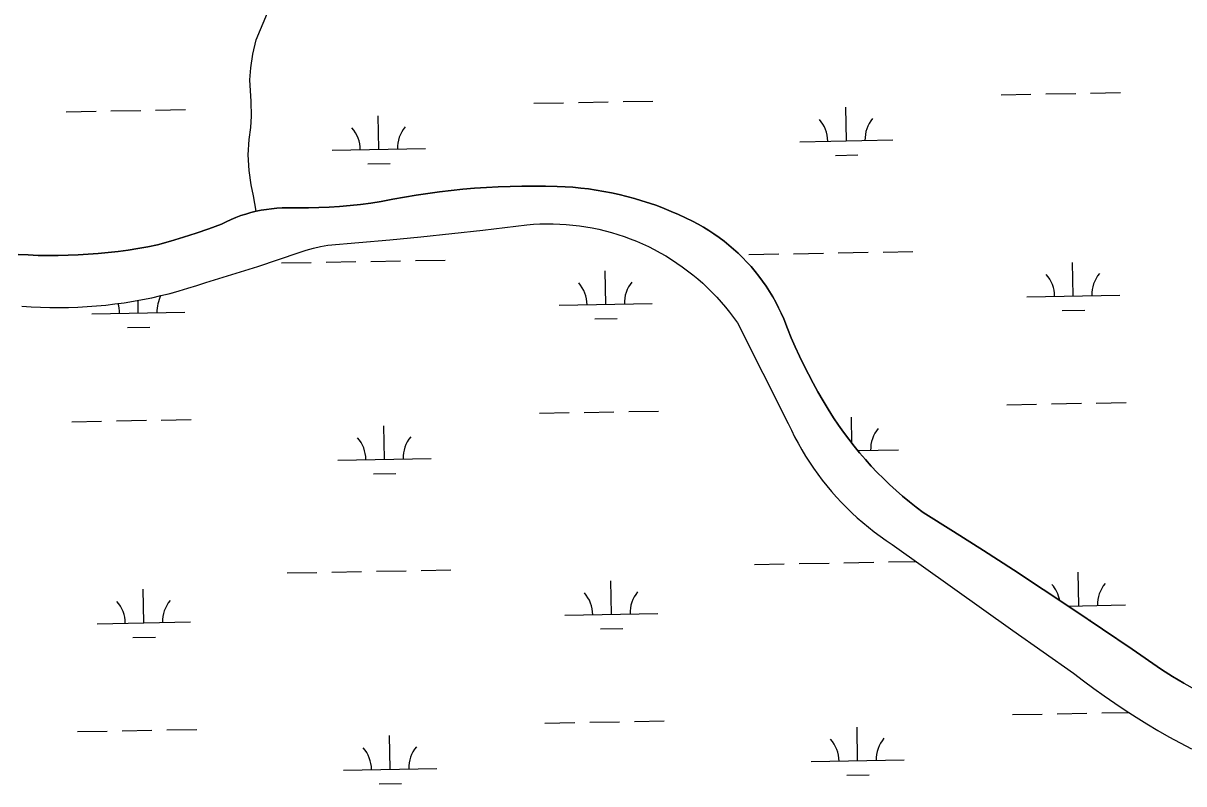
# Model space of a CAD drawing. Extents: x 3957609 to 3995875, y 234277 to 260273.
# Drawn here: x 3983763 to 3985009, y 256084 to 256900 of the extents above; entities that cross this region are included whole.
import ezdxf

# ---------------------------------------------------------------- set-up
doc = ezdxf.new("R2010")
doc.units = 0
doc.layers.add('V-TOPO-SHOR', color=7, linetype='Continuous')
doc.layers.add('V-WETL-SWMP', color=7, linetype='Continuous')

msp = doc.modelspace()

# ---------------------------------------------------------------- linework, layer by layer
at = {"layer": 'V-TOPO-SHOR'}
for points in [[(3984013.207, 256698.574), (3984010.539, 256715.156), (3984008.046, 256726.867), (3984005.765, 256742.474), (3984004.657, 256759.053), (3984005.693, 256775.818), (3984007.495, 256788.681), (3984008.319, 256800.769), (3984007.792, 256816.368), (3984006.512, 256839.773), (3984007.534, 256852.638), (3984009.734, 256867.255), (3984013.496, 256882.451), (3984033.169, 256929.957), (3984082.092, 257030.395), (3984127.936, 257135.682)], [(3984013.207, 256698.574), (3984018.751, 256699.714), (3984024.332, 256700.648), (3984029.943, 256701.371), (3984035.58, 256701.883), (3984041.23, 256702.182), (3984046.889, 256702.272), (3984058.11, 256702.151), (3984069.333, 256702.248), (3984080.55, 256702.559), (3984091.76, 256703.085), (3984102.959, 256703.829), (3984114.139, 256704.787), (3984125.3, 256705.961), (3984136.435, 256707.347), (3984147.544, 256708.951), (3984159.971, 256711.445), (3984172.439, 256713.741), (3984184.94, 256715.838), (3984197.476, 256717.735), (3984210.038, 256719.432), (3984222.625, 256720.927), (3984235.235, 256722.22), (3984247.865, 256723.311), (3984260.511, 256724.2), (3984273.168, 256724.888), (3984285.837, 256725.374), (3984298.51, 256725.656), (3984311.185, 256725.736), (3984323.862, 256725.613), (3984336.533, 256725.288), (3984344.928, 256724.903), (3984353.308, 256724.317), (3984361.674, 256723.526), (3984370.018, 256722.533), (3984378.335, 256721.341), (3984386.619, 256719.946), (3984394.868, 256718.351), (3984403.079, 256716.557), (3984411.24, 256714.564), (3984419.352, 256712.375), (3984427.409, 256709.989), (3984435.404, 256707.411), (3984443.336, 256704.638), (3984451.199, 256701.674), (3984458.987, 256698.522), (3984466.698, 256695.18), (3984474.323, 256691.655), (3984481.861, 256687.944), (3984487.749, 256684.838), (3984493.537, 256681.544), (3984499.214, 256678.071), (3984504.778, 256674.415), (3984510.224, 256670.586), (3984515.545, 256666.584), (3984520.734, 256662.416), (3984525.791, 256658.085), (3984530.704, 256653.593), (3984535.474, 256648.948), (3984540.092, 256644.154), (3984544.557, 256639.214), (3984548.862, 256634.137), (3984553.003, 256628.923), (3984556.974, 256623.582), (3984560.775, 256618.116), (3984564.4, 256612.531), (3984567.842, 256606.833), (3984571.105, 256601.029), (3984574.179, 256595.127), (3984577.065, 256589.126), (3984579.758, 256583.038), (3984583.653, 256572.941), (3984587.747, 256562.922), (3984592.038, 256552.987), (3984596.523, 256543.139), (3984601.198, 256533.378), (3984606.068, 256523.713), (3984611.125, 256514.145), (3984616.37, 256504.677), (3984621.799, 256495.318), (3984627.413, 256486.065), (3984633.206, 256476.923), (3984638.431, 256469.138), (3984643.838, 256461.483), (3984649.427, 256453.956), (3984655.192, 256446.565), (3984661.133, 256439.315), (3984667.244, 256432.209), (3984673.525, 256425.25), (3984679.968, 256418.442), (3984686.573, 256411.79), (3984693.336, 256405.298), (3984700.25, 256398.968), (3984707.311, 256392.805), (3984714.52, 256386.813), (3984721.868, 256380.992), (3984729.354, 256375.35), (3984761.766, 256354.985), (3984794.05, 256334.417), (3984826.206, 256313.646), (3984858.232, 256292.678)], [(3983757.895, 256652.309), (3983768.625, 256651.717), (3983779.362, 256651.328), (3983790.104, 256651.142), (3983800.848, 256651.158), (3983811.592, 256651.377), (3983822.327, 256651.801), (3983833.055, 256652.426), (3983843.768, 256653.253), (3983854.463, 256654.283), (3983865.137, 256655.516), (3983875.784, 256656.95), (3983886.403, 256658.584), (3983896.991, 256660.419), (3983907.541, 256662.455), (3983921.416, 256666.463), (3983935.217, 256670.713), (3983948.943, 256675.206), (3983962.589, 256679.939), (3983976.147, 256684.911), (3983981.203, 256687.453), (3983986.352, 256689.802), (3983991.582, 256691.956), (3983996.893, 256693.914), (3984002.273, 256695.672), (3984007.712, 256697.224), (3984013.207, 256698.574)], [(3983761.694, 256596.942), (3983771.697, 256596.212), (3983781.714, 256595.694), (3983791.739, 256595.387), (3983801.766, 256595.293), (3983811.795, 256595.408), (3983821.82, 256595.733), (3983831.834, 256596.27), (3983841.835, 256597.015), (3983851.819, 256597.974), (3983861.78, 256599.141), (3983871.715, 256600.517), (3983881.617, 256602.103), (3983891.484, 256603.897), (3983901.313, 256605.895), (3983911.096, 256608.101), (3983920.83, 256610.514), (3983930.513, 256613.131), (3983940.139, 256615.949), (3983949.701, 256618.97), (3983959.199, 256622.191), (3983977.848, 256627.725), (3983996.434, 256633.472), (3984014.954, 256639.425), (3984059.379, 256654.49), (3984067.043, 256656.805), (3984074.766, 256658.898), (3984082.55, 256660.77), (3984090.382, 256662.416), (3984123.691, 256665.085), (3984156.977, 256668.017), (3984190.236, 256671.218), (3984223.471, 256674.686), (3984256.676, 256678.419), (3984303.87, 256684.152), (3984310.911, 256684.715), (3984317.966, 256685.075), (3984325.028, 256685.235), (3984332.091, 256685.192), (3984339.151, 256684.946), (3984346.2, 256684.5), (3984353.235, 256683.85), (3984360.247, 256683.001), (3984367.231, 256681.95), (3984374.184, 256680.699), (3984381.098, 256679.251), (3984387.967, 256677.604), (3984394.786, 256675.761), (3984401.549, 256673.723), (3984408.252, 256671.495), (3984414.888, 256669.072), (3984421.451, 256666.463), (3984427.937, 256663.665), (3984434.342, 256660.686), (3984440.658, 256657.521), (3984446.879, 256654.177), (3984453.005, 256650.659), (3984459.024, 256646.964), (3984464.937, 256643.099), (3984470.737, 256639.067), (3984476.418, 256634.868), (3984481.976, 256630.51), (3984487.409, 256625.994), (3984492.71, 256621.325), (3984497.875, 256616.506), (3984502.898, 256611.542), (3984507.779, 256606.434), (3984512.51, 256601.189), (3984517.091, 256595.811), (3984521.515, 256590.304), (3984525.779, 256584.672), (3984529.879, 256578.921), (3984584.474, 256470.729), (3984587.821, 256463.592), (3984591.351, 256456.545), (3984595.06, 256449.59), (3984598.952, 256442.733), (3984603.017, 256435.981), (3984607.254, 256429.335), (3984611.664, 256422.8), (3984616.239, 256416.384), (3984620.98, 256410.086), (3984625.881, 256403.913), (3984630.941, 256397.87), (3984636.156, 256391.957), (3984641.521, 256386.184), (3984647.035, 256380.55)], [(3984647.035, 256380.55), (3984652.689, 256375.059), (3984658.487, 256369.718), (3984664.42, 256364.528), (3984670.484, 256359.494), (3984676.677, 256354.618), (3984682.995, 256349.904), (3984689.432, 256345.355), (3984695.984, 256340.972), (3984760.658, 256294.743), (3984825.52, 256248.777), (3984890.57, 256203.078), (3984901.458, 256194.745), (3984912.48, 256186.592), (3984923.631, 256178.617), (3984934.914, 256170.826), (3984946.321, 256163.218), (3984957.849, 256155.8), (3984969.498, 256148.569), (3984981.264, 256141.53), (3984993.142, 256134.681), (3985005.129, 256128.029), (3985017.225, 256121.572)], [(3984858.232, 256292.678), (3984890.126, 256271.51), (3984921.888, 256250.143), (3984953.518, 256228.58), (3984985.012, 256206.82), (3984997.038, 256199.447), (3985009.17, 256192.253), (3985021.409, 256185.236), (3985033.746, 256178.4), (3985046.186, 256171.748), (3985058.719, 256165.276), (3985071.347, 256158.991), (3985084.068, 256152.892), (3985096.876, 256146.98), (3985109.768, 256141.257), (3985122.744, 256135.724), (3985135.798, 256130.381), (3985148.932, 256125.232), (3985162.137, 256120.276)]]:
    msp.add_lwpolyline(points, dxfattribs=at)
at = {"layer": 'V-WETL-SWMP'}
for p, q in [((3984311.247, 256814.559), (3984343.242, 256815.141)), ((3984359.239, 256815.432), (3984391.234, 256816.013)), ((3984407.231, 256816.304), (3984439.226, 256816.886)), ((3984813.072, 256823.684), (3984845.067, 256824.265)), ((3984861.064, 256824.556), (3984893.059, 256825.138)), ((3984909.056, 256825.429), (3984941.051, 256826.011)), ((3983809.422, 256805.434), (3983841.417, 256806.016)), ((3983857.414, 256806.307), (3983889.409, 256806.889)), ((3983905.406, 256807.179), (3983937.401, 256807.761)), ((3984646.88, 256774.224), (3984646.225, 256810.218)), ((3984145.055, 256765.099), (3984144.4, 256801.093)), ((3984095.063, 256764.19), (3984195.047, 256766.008)), ((3984596.888, 256773.315), (3984696.872, 256775.133)), ((3984635.162, 256758.577), (3984659.158, 256759.014)), ((3984133.337, 256749.453), (3984157.333, 256749.889)), ((3984184.941, 256715.839), (3984172.439, 256713.742)), ((3984197.475, 256717.735), (3984184.941, 256715.839)), ((3984210.038, 256719.432), (3984197.475, 256717.735)), ((3984222.626, 256720.927), (3984210.038, 256719.432)), ((3984235.236, 256722.22), (3984222.626, 256720.927)), ((3984247.866, 256723.312), (3984235.236, 256722.22)), ((3984260.511, 256724.201), (3984247.866, 256723.312)), ((3984273.169, 256724.889), (3984260.511, 256724.201)), ((3984285.836, 256725.374), (3984273.169, 256724.889)), ((3984298.509, 256725.656), (3984285.836, 256725.374)), ((3984311.186, 256725.736), (3984298.509, 256725.656)), ((3984323.862, 256725.613), (3984311.186, 256725.736)), ((3984336.534, 256725.287), (3984323.862, 256725.613)), ((3984344.927, 256724.903), (3984336.534, 256725.287)), ((3984353.309, 256724.316), (3984344.927, 256724.903)), ((3984361.674, 256723.526), (3984353.309, 256724.316)), ((3984370.017, 256722.534), (3984361.674, 256723.526)), ((3984378.334, 256721.341), (3984370.017, 256722.534)), ((3984386.62, 256719.946), (3984378.334, 256721.341)), ((3984394.869, 256718.351), (3984386.62, 256719.946)), ((3984403.078, 256716.557), (3984394.869, 256718.351)), ((3984411.24, 256714.564), (3984403.078, 256716.557)), ((3984419.352, 256712.375), (3984411.24, 256714.564)), ((3984035.579, 256701.883), (3984029.944, 256701.371)), ((3984041.23, 256702.183), (3984035.579, 256701.883)), ((3984046.888, 256702.272), (3984041.23, 256702.183)), ((3984058.11, 256702.152), (3984046.888, 256702.272)), ((3984069.332, 256702.247), (3984058.11, 256702.152)), ((3984080.55, 256702.559), (3984069.332, 256702.247)), ((3984091.76, 256703.086), (3984080.55, 256702.559)), ((3984102.958, 256703.829), (3984091.76, 256703.086)), ((3984114.139, 256704.787), (3984102.958, 256703.829)), ((3984125.3, 256705.96), (3984114.139, 256704.787)), ((3984136.436, 256707.348), (3984125.3, 256705.96)), ((3984147.544, 256708.95), (3984136.436, 256707.348)), ((3984159.972, 256711.445), (3984147.544, 256708.95)), ((3984172.439, 256713.742), (3984159.972, 256711.445)), ((3984427.409, 256709.99), (3984419.352, 256712.375)), ((3984435.405, 256707.41), (3984427.409, 256709.99)), ((3984443.337, 256704.638), (3984435.405, 256707.41)), ((3984451.199, 256701.675), (3984443.337, 256704.638)), ((3983986.351, 256689.802), (3983981.203, 256687.453)), ((3983991.583, 256691.957), (3983986.351, 256689.802)), ((3983996.893, 256693.914), (3983991.583, 256691.957)), ((3984002.272, 256695.671), (3983996.893, 256693.914)), ((3984007.713, 256697.224), (3984002.272, 256695.671)), ((3984013.208, 256698.573), (3984007.713, 256697.224)), ((3984018.751, 256699.715), (3984013.208, 256698.573)), ((3984024.332, 256700.648), (3984018.751, 256699.715)), ((3984029.944, 256701.371), (3984024.332, 256700.648)), ((3984458.987, 256698.522), (3984451.199, 256701.675)), ((3984466.697, 256695.181), (3984458.987, 256698.522)), ((3984474.323, 256691.655), (3984466.697, 256695.181)), ((3984481.862, 256687.945), (3984474.323, 256691.655)), ((3983962.588, 256679.939), (3983948.944, 256675.206)), ((3983976.147, 256684.912), (3983962.588, 256679.939)), ((3983981.203, 256687.453), (3983976.147, 256684.912)), ((3984487.75, 256684.838), (3984481.862, 256687.945)), ((3984493.536, 256681.545), (3984487.75, 256684.838)), ((3984499.214, 256678.07), (3984493.536, 256681.545)), ((3984504.778, 256674.415), (3984499.214, 256678.07)), ((3983921.416, 256666.462), (3983907.541, 256662.454)), ((3983935.218, 256670.713), (3983921.416, 256666.462)), ((3983948.944, 256675.206), (3983935.218, 256670.713)), ((3984510.224, 256670.586), (3984504.778, 256674.415)), ((3984515.545, 256666.584), (3984510.224, 256670.586)), ((3984520.735, 256662.416), (3984515.545, 256666.584)), ((3983768.624, 256651.718), (3983757.896, 256652.31)), ((3983833.054, 256652.426), (3983822.328, 256651.801)), ((3983843.767, 256653.254), (3983833.054, 256652.426)), ((3983854.462, 256654.284), (3983843.767, 256653.254)), ((3983865.136, 256655.516), (3983854.462, 256654.284)), ((3983875.784, 256656.95), (3983865.136, 256655.516)), ((3983886.404, 256658.584), (3983875.784, 256656.95)), ((3983896.991, 256660.419), (3983886.404, 256658.584)), ((3983907.541, 256662.454), (3983896.991, 256660.419)), ((3984525.79, 256658.084), (3984520.735, 256662.416)), ((3984530.705, 256653.593), (3984525.79, 256658.084)), ((3984535.474, 256648.949), (3984530.705, 256653.593)), ((3984542.236, 256652.23), (3984574.231, 256652.812)), ((3984590.229, 256653.103), (3984622.223, 256653.685)), ((3984638.221, 256653.976), (3984670.215, 256654.558)), ((3984686.213, 256654.848), (3984718.207, 256655.43)), ((3983779.362, 256651.329), (3983768.624, 256651.718)), ((3983790.105, 256651.142), (3983779.362, 256651.329)), ((3983800.849, 256651.159), (3983790.105, 256651.142)), ((3983811.592, 256651.378), (3983800.849, 256651.159)), ((3983822.328, 256651.801), (3983811.592, 256651.378)), ((3984040.411, 256643.106), (3984072.406, 256643.688)), ((3984088.403, 256643.978), (3984120.398, 256644.56)), ((3984136.396, 256644.851), (3984168.39, 256645.433)), ((3984184.388, 256645.724), (3984216.382, 256646.305)), ((3984540.093, 256644.154), (3984535.474, 256648.949)), ((3984544.557, 256639.215), (3984540.093, 256644.154)), ((3984890.418, 256607.811), (3984889.763, 256643.805)), ((3984388.593, 256598.686), (3984387.938, 256634.68)), ((3984548.861, 256634.137), (3984544.557, 256639.215)), ((3984553.002, 256628.924), (3984548.861, 256634.137)), ((3984556.974, 256623.581), (3984553.002, 256628.924)), ((3984560.774, 256618.115), (3984556.974, 256623.581)), ((3984564.399, 256612.531), (3984560.774, 256618.115)), ((3983886.767, 256589.562), (3983886.523, 256602.994)), ((3984567.843, 256606.834), (3984564.399, 256612.531)), ((3984571.105, 256601.03), (3984567.843, 256606.834)), ((3984840.426, 256606.902), (3984940.409, 256608.72)), ((3983836.776, 256588.653), (3983936.759, 256590.471)), ((3984338.601, 256597.777), (3984438.584, 256599.595)), ((3984574.18, 256595.126), (3984571.105, 256601.03)), ((3984577.065, 256589.126), (3984574.18, 256595.126)), ((3984878.7, 256592.164), (3984902.696, 256592.601)), ((3984376.875, 256583.04), (3984400.871, 256583.476)), ((3984579.758, 256583.038), (3984577.065, 256589.126)), ((3984583.654, 256572.941), (3984579.758, 256583.038)), ((3983875.05, 256573.915), (3983899.046, 256574.351)), ((3984587.747, 256562.923), (3984583.654, 256572.941)), ((3984592.037, 256552.987), (3984587.747, 256562.923)), ((3984596.522, 256543.138), (3984592.037, 256552.987)), ((3984601.199, 256533.378), (3984596.522, 256543.138)), ((3984606.068, 256523.713), (3984601.199, 256533.378)), ((3984611.125, 256514.145), (3984606.068, 256523.713)), ((3984616.37, 256504.678), (3984611.125, 256514.145)), ((3984621.8, 256495.317), (3984616.37, 256504.678)), ((3984627.413, 256486.064), (3984621.8, 256495.317)), ((3984819.12, 256491.064), (3984851.115, 256491.645)), ((3984867.112, 256491.936), (3984899.107, 256492.518)), ((3984915.104, 256492.809), (3984947.099, 256493.391)), ((3984317.295, 256481.939), (3984349.29, 256482.521)), ((3984365.287, 256482.812), (3984397.282, 256483.393)), ((3984413.279, 256483.684), (3984445.274, 256484.266)), ((3984633.207, 256476.923), (3984627.413, 256486.064)), ((3984652.782, 256449.656), (3984652.273, 256477.598)), ((3983815.47, 256472.814), (3983847.465, 256473.396)), ((3983863.462, 256473.687), (3983895.457, 256474.269)), ((3983911.454, 256474.559), (3983943.449, 256475.141)), ((3984151.103, 256432.479), (3984150.448, 256468.473)), ((3984638.43, 256469.139), (3984633.207, 256476.923)), ((3984643.838, 256461.483), (3984638.43, 256469.139)), ((3984649.426, 256453.957), (3984643.838, 256461.483)), ((3984655.192, 256446.566), (3984649.426, 256453.957)), ((3984661.133, 256439.316), (3984655.192, 256446.566)), ((3984659.165, 256441.717), (3984702.92, 256442.513)), ((3984101.111, 256431.57), (3984201.095, 256433.388)), ((3984667.245, 256432.209), (3984661.133, 256439.316)), ((3984673.525, 256425.249), (3984667.245, 256432.209)), ((3984139.385, 256416.833), (3984163.381, 256417.269)), ((3984679.969, 256418.442), (3984673.525, 256425.249)), ((3984686.573, 256411.79), (3984679.969, 256418.442)), ((3984693.335, 256405.297), (3984686.573, 256411.79)), ((3984700.249, 256398.968), (3984693.335, 256405.297)), ((3984707.312, 256392.805), (3984700.249, 256398.968)), ((3984714.52, 256386.812), (3984707.312, 256392.805)), ((3984721.869, 256380.993), (3984714.52, 256386.812)), ((3984729.354, 256375.351), (3984721.869, 256380.993)), ((3984761.766, 256354.984), (3984729.354, 256375.351)), ((3984794.05, 256334.416), (3984761.766, 256354.984)), ((3984826.206, 256313.646), (3984794.05, 256334.416)), ((3984548.285, 256319.61), (3984580.279, 256320.192)), ((3984596.277, 256320.483), (3984628.271, 256321.065)), ((3984644.269, 256321.356), (3984676.263, 256321.938)), ((3984692.261, 256322.228), (3984721.464, 256322.759)), ((3984046.459, 256310.486), (3984078.454, 256311.067)), ((3984094.452, 256311.358), (3984126.446, 256311.94)), ((3984142.444, 256312.231), (3984174.438, 256312.813)), ((3984190.436, 256313.104), (3984222.43, 256313.685)), ((3984858.232, 256292.678), (3984826.206, 256313.646)), ((3984896.466, 256275.191), (3984895.811, 256311.185)), ((3983892.816, 256256.942), (3983892.161, 256292.936)), ((3984394.641, 256266.066), (3984393.986, 256302.06)), ((3984890.126, 256271.51), (3984858.232, 256292.678)), ((3984344.649, 256265.157), (3984444.632, 256266.975)), ((3984884.897, 256274.981), (3984946.457, 256276.1)), ((3984921.889, 256250.144), (3984890.126, 256271.51)), ((3983842.824, 256256.033), (3983942.807, 256257.851)), ((3984907.304, 256259.955), (3984908.744, 256259.981)), ((3983881.098, 256241.295), (3983905.094, 256241.731)), ((3984382.923, 256250.42), (3984406.919, 256250.856)), ((3984953.517, 256228.581), (3984921.889, 256250.144)), ((3984985.011, 256206.821), (3984953.517, 256228.581)), ((3984997.037, 256199.448), (3984985.011, 256206.821)), ((3985009.17, 256192.253), (3984997.037, 256199.448)), ((3984825.168, 256158.444), (3984857.163, 256159.025)), ((3984873.16, 256159.316), (3984905.155, 256159.898)), ((3984921.152, 256160.189), (3984950.209, 256160.717)), ((3983869.51, 256141.067), (3983901.505, 256141.649)), ((3983917.502, 256141.939), (3983949.497, 256142.521)), ((3984323.343, 256149.319), (3984355.338, 256149.901)), ((3984371.335, 256150.192), (3984403.33, 256150.773)), ((3984419.327, 256151.064), (3984451.322, 256151.646)), ((3984658.976, 256108.984), (3984658.322, 256144.978)), ((3983821.518, 256140.194), (3983853.513, 256140.776)), ((3984157.151, 256099.859), (3984156.497, 256135.853)), ((3984608.984, 256108.075), (3984708.968, 256109.893)), ((3984107.159, 256098.95), (3984207.143, 256100.768)), ((3984647.259, 256093.337), (3984671.255, 256093.774)), ((3984145.434, 256084.213), (3984169.43, 256084.649))]:
    msp.add_line(p, q, dxfattribs=at)
for points in [[(3983761.694, 256596.941), (3983771.697, 256596.213), (3983781.713, 256595.695), (3983791.738, 256595.388), (3983801.766, 256595.292), (3983811.795, 256595.407), (3983821.819, 256595.733), (3983831.834, 256596.269), (3983841.835, 256597.016), (3983851.819, 256597.974), (3983861.78, 256599.141), (3983871.714, 256600.517), (3983881.617, 256602.102), (3983891.485, 256603.896), (3983901.313, 256605.896), (3983911.096, 256608.102), (3983920.831, 256610.514), (3983930.513, 256613.13), (3983940.138, 256615.949), (3983949.701, 256618.97), (3983959.199, 256622.192), (3983977.849, 256627.726), (3983996.435, 256633.471), (3984014.954, 256639.425), (3984059.379, 256654.491), (3984067.042, 256656.804), (3984074.767, 256658.897), (3984082.55, 256660.769), (3984090.382, 256662.417), (3984123.69, 256665.084), (3984156.976, 256668.017), (3984190.236, 256671.218), (3984223.471, 256674.686), (3984256.676, 256678.42), (3984303.87, 256684.151), (3984310.911, 256684.715), (3984317.965, 256685.076), (3984325.027, 256685.235), (3984332.091, 256685.192), (3984339.15, 256684.947), (3984346.2, 256684.5), (3984353.234, 256683.851), (3984360.246, 256683), (3984367.231, 256681.95), (3984374.184, 256680.699), (3984381.097, 256679.25), (3984387.966, 256677.604), (3984394.786, 256675.761), (3984401.549, 256673.724), (3984408.252, 256671.494), (3984414.888, 256669.073), (3984421.452, 256666.463), (3984427.938, 256663.666), (3984434.342, 256660.685), (3984440.657, 256657.521), (3984446.88, 256654.178), (3984453.004, 256650.658), (3984459.025, 256646.964), (3984464.937, 256643.099), (3984470.737, 256639.066), (3984476.418, 256634.869), (3984481.977, 256630.511), (3984487.409, 256625.995), (3984492.71, 256621.326), (3984497.874, 256616.507), (3984502.898, 256611.541), (3984507.778, 256606.434), (3984512.51, 256601.19), (3984517.09, 256595.812), (3984521.514, 256590.305), (3984525.778, 256584.673), (3984529.879, 256578.922), (3984584.475, 256470.729), (3984587.821, 256463.592), (3984591.351, 256456.544), (3984595.061, 256449.59), (3984598.951, 256442.734), (3984603.016, 256435.981), (3984607.254, 256429.335), (3984611.663, 256422.801), (3984616.239, 256416.383), (3984620.98, 256410.086), (3984625.881, 256403.913), (3984630.941, 256397.869), (3984636.155, 256391.958), (3984641.521, 256386.183), (3984647.034, 256380.549), (3984652.69, 256375.06), (3984658.487, 256369.719), (3984664.42, 256364.529), (3984670.485, 256359.494), (3984676.678, 256354.618)], [(3984676.678, 256354.618), (3984682.995, 256349.904), (3984689.432, 256345.355), (3984695.984, 256340.973), (3984760.658, 256294.743), (3984825.52, 256248.778), (3984890.57, 256203.078), (3984901.457, 256194.745), (3984912.479, 256186.591), (3984923.632, 256178.617), (3984934.914, 256170.826), (3984946.321, 256163.219), (3984957.85, 256155.8), (3984969.499, 256148.569), (3984981.264, 256141.529), (3984993.142, 256134.682), (3985005.13, 256128.029), (3985017.225, 256121.572)]]:
    msp.add_lwpolyline(points, dxfattribs=at)
for centre, start, end in [((3984200.28, 256766.578), 140.269876, 181.813534), ((3984591.637, 256773.694), 0.269879, 41.813537), ((3984702.105, 256775.703), 140.269876, 181.813534), ((3984089.812, 256764.57), 0.269879, 41.813537), ((3984835.175, 256607.281), 0.269879, 41.813537), ((3984945.643, 256609.29), 140.269876, 181.813534), ((3984333.35, 256598.157), 0.269879, 41.813537), ((3984443.818, 256600.165), 140.269876, 181.813534), ((3983941.993, 256591.041), 151.019799, 181.813534), ((3983831.525, 256589.032), 0.269879, 17.460162), ((3984708.153, 256443.083), 140.269876, 181.813534), ((3984095.86, 256431.95), 0.269879, 41.813537), ((3984206.328, 256433.958), 140.269876, 181.813534), ((3984841.223, 256274.661), 10.275955, 41.813537), ((3984951.691, 256276.67), 140.269876, 181.813534), ((3983837.573, 256256.412), 0.269879, 41.813537), ((3983948.041, 256258.421), 140.269876, 181.813534), ((3984339.398, 256265.537), 0.269879, 41.813537), ((3984449.866, 256267.545), 140.269876, 181.813534), ((3984603.734, 256108.454), 0.269879, 41.813537), ((3984714.201, 256110.463), 140.269876, 181.813534), ((3984101.909, 256099.33), 0.269879, 41.813537), ((3984212.376, 256101.338), 140.269876, 181.813534)]:
    msp.add_arc(centre, 35.246, start, end, dxfattribs=at)

doc.saveas('drawing.dxf')
